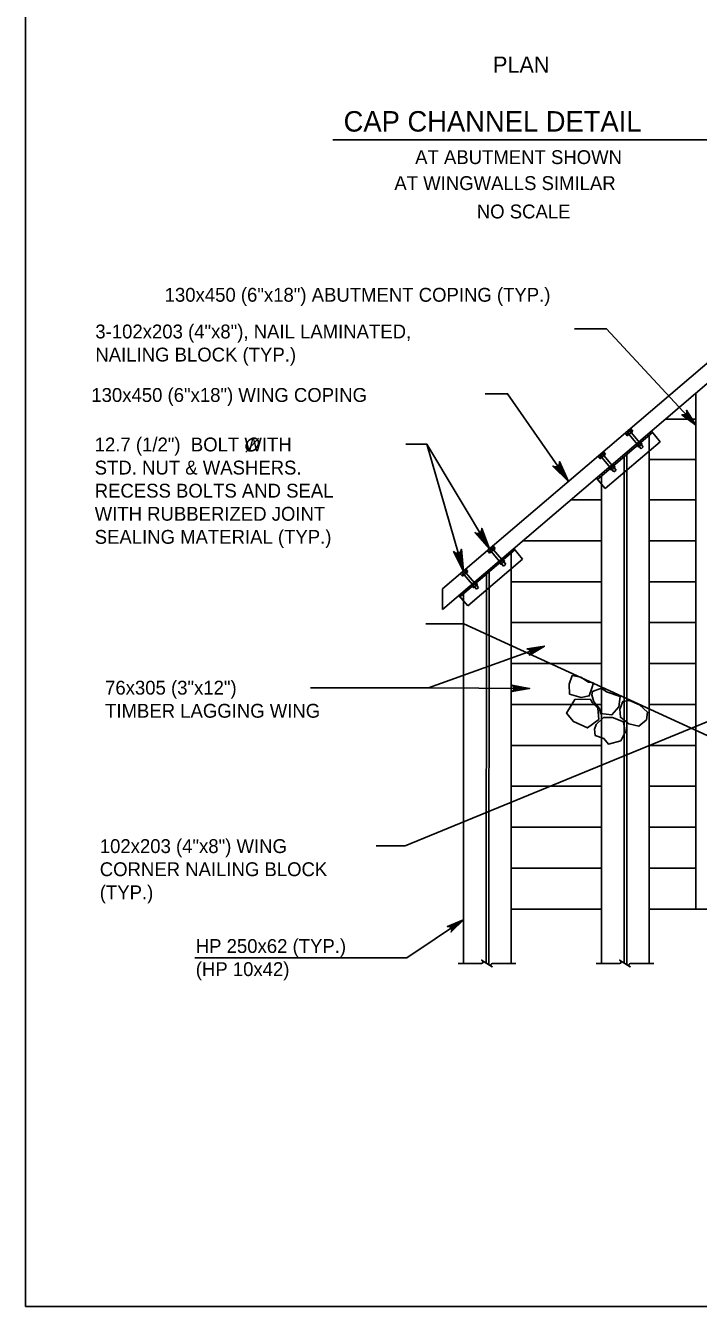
# Model space of a CAD drawing. Extents: x 635440 to 640306, y 296653 to 298484.
# Drawn here: x 639316.5 to 639462.2, y 297262.5 to 297539.6 of the extents above; entities that cross this region are included whole.
import ezdxf

# ---------------------------------------------------------------- set-up
doc = ezdxf.new("R2010")
doc.units = 0
for name, color, linetype in [('2', 7, 'Continuous'), ('3', 7, 'Continuous'), ('4', 7, 'Continuous'), ('5', 7, 'Continuous'), ('8', 7, 'Continuous')]:
    doc.layers.add(name, color=color, linetype=linetype)

# ---------------------------------------------------------------- blocks, each defined once
blk = doc.blocks.new('ROCK')
at = {"layer": '4'}
for points in [[(2.36725, 1.088), (2.2065, 0.82625), (2.378625, 0.506625), (2.66975, 0.3095), (3.128875, 0.403375), (3.48475, 0.6775), (3.4915, 1.123375), (3.25625, 1.36725), (2.783625, 1.308375)], [(1.10175, -0.02725), (1.4015, -0.159125), (1.78825, -0.148875), (1.980875, -0.266), (2.343375, 0.09475), (2.27875, 0.5505), (1.969375, 0.883), (1.4225, 0.553625), (1.152875, 0.479), (1.0105, 0.082)], [(0.74675, 0.359875), (0.882, 0.16), (1.072875, -0.144), (0.892, -0.457375), (0.448125, -0.758625), (0.1, -0.49325), (-0.095, -0.146375), (0.202875, 0.1025), (0.579125, 0.219875)], [(2.231375, -0.71725), (2.2025, -0.266375), (2.45475, 0.037125), (2.9085, 0.28875), (3.2995, 0.047625), (3.46875, -0.344), (3.231625, -0.855), (2.92, -0.860375), (2.5765, -1.054625), (2.340375, -0.904375)], [(1.2085, -0.192875), (0.778375, -0.737625), (1.008375, -1.391375), (1.48725, -1.396875), (2.09825, -1.106625), (2.133375, -0.486375), (1.723125, -0.203375), (1.37425, -0.239875)]]:
    blk.add_lwpolyline(points, close=True, dxfattribs=at)

msp = doc.modelspace()

# ---------------------------------------------------------------- linework, layer by layer
at = {"layer": '2'}
for p, q in [((639316.46, 297262.46), (639316.46, 297826.46)), ((640102.46, 297262.46), (639316.46, 297262.46))]:
    msp.add_line(p, q, dxfattribs=at)
at = {"layer": '3'}
for p, q in [((639467.48, 297469.49), (639406.76, 297417.72)), ((639467.48, 297465.06), (639406.76, 297413.29)), ((639461.64, 297460.08), (639461.64, 297387.12)), ((639455.06, 297454.47), (639461.64, 297454.47)), ((639446.75, 297450.87), (639446.28, 297451.42)), ((639446.92, 297451.02), (639446.72, 297451.26)), ((639446.75, 297451.42), (639447.39, 297451.96)), ((639447.94, 297451.89), (639446.75, 297450.87)), ((639446.92, 297451.43), (639447.12, 297451.19)), ((639449.76, 297448.07), (639447.11, 297451.18)), ((639447.34, 297451.79), (639447.55, 297451.55)), ((639447.94, 297451.89), (639447.47, 297452.43)), ((639447.76, 297451.74), (639447.56, 297451.98)), ((639450.23, 297448.48), (639447.58, 297451.58)), ((639451.98, 297451.84), (639453.89, 297449.58)), ((639442, 297439.45), (639453.89, 297449.58)), ((639448.9, 297448.72), (639449.1, 297448.48)), ((639449.3, 297448.65), (639449.1, 297448.89)), ((639449.26, 297448.49), (639449.9, 297449.03)), ((639449.72, 297449.01), (639449.51, 297449.25)), ((639449.73, 297449.44), (639449.94, 297449.2)), ((639450.23, 297448.48), (639449.76, 297448.07)), ((639440.86, 297445.85), (639440.4, 297446.4)), ((639441.04, 297446), (639440.83, 297446.24)), ((639442.05, 297446.87), (639440.86, 297445.85)), ((639440.87, 297446.4), (639441.5, 297446.94)), ((639441.04, 297446.41), (639441.24, 297446.18)), ((639443.87, 297443.05), (639441.22, 297446.16)), ((639441.46, 297446.77), (639441.66, 297446.53)), ((639442.05, 297446.87), (639441.59, 297447.42)), ((639441.88, 297446.72), (639441.67, 297446.96)), ((639444.34, 297443.45), (639441.69, 297446.56)), ((639451.53, 297447.57), (639451.53, 297391.15)), ((639451.53, 297445.74), (639461.64, 297445.74)), ((639443, 297443.7), (639443.21, 297443.46)), ((639443.41, 297443.63), (639443.2, 297443.87)), ((639443.37, 297443.47), (639444, 297444.01)), ((639443.83, 297443.99), (639443.62, 297444.23)), ((639443.84, 297444.41), (639444.04, 297444.17)), ((639444.34, 297443.45), (639443.87, 297443.05)), ((639440.08, 297441.7), (639442, 297439.44)), ((639441.19, 297440.39), (639441.19, 297395.89)), ((639434.58, 297437.01), (639441.19, 297437.01)), ((639451.53, 297437.01), (639461.64, 297437.01)), ((639418.14, 297426.49), (639416.95, 297425.47)), ((639416.96, 297426.01), (639417.59, 297426.56)), ((639417.55, 297426.39), (639417.75, 297426.15)), ((639418.14, 297426.49), (639417.68, 297427.03)), ((639417.97, 297426.34), (639417.76, 297426.57)), ((639420.44, 297423.07), (639417.78, 297426.18)), ((639422.18, 297426.44), (639424.1, 297424.18)), ((639424.19, 297428.15), (639441.19, 297428.15)), ((639451.53, 297428.15), (639461.64, 297428.15)), ((639412.2, 297414.05), (639424.1, 297424.18)), ((639416.95, 297425.47), (639416.49, 297426.01)), ((639417.13, 297425.62), (639416.93, 297425.86)), ((639417.13, 297426.03), (639417.33, 297425.79)), ((639419.97, 297422.67), (639417.32, 297425.77)), ((639419.5, 297423.25), (639419.3, 297423.49)), ((639419.47, 297423.09), (639420.1, 297423.63)), ((639419.92, 297423.61), (639419.72, 297423.85)), ((639419.94, 297424.04), (639420.14, 297423.79)), ((639411.06, 297420.45), (639410.6, 297421)), ((639411.24, 297420.6), (639411.04, 297420.84)), ((639412.26, 297421.47), (639411.06, 297420.45)), ((639411.07, 297421), (639411.71, 297421.54)), ((639411.24, 297421.01), (639411.44, 297420.77)), ((639414.08, 297417.65), (639411.43, 297420.76)), ((639411.66, 297421.37), (639411.86, 297421.13)), ((639412.26, 297421.47), (639411.79, 297422.01)), ((639412.08, 297421.32), (639411.88, 297421.55)), ((639414.54, 297418.05), (639411.9, 297421.16)), ((639419.1, 297423.32), (639419.3, 297423.08)), ((639420.44, 297423.07), (639419.97, 297422.67)), ((639421.64, 297422.09), (639421.64, 297405.46)), ((639413.21, 297418.29), (639413.41, 297418.05)), ((639413.61, 297418.23), (639413.41, 297418.47)), ((639413.57, 297418.06), (639414.21, 297418.61)), ((639414.03, 297418.59), (639413.83, 297418.82)), ((639414.04, 297419.01), (639414.25, 297418.77)), ((639414.54, 297418.05), (639414.08, 297417.65)), ((639421.64, 297419.29), (639441.19, 297419.29)), ((639451.53, 297419.29), (639461.64, 297419.29)), ((639406.76, 297417.72), (639406.76, 297413.29)), ((639410.29, 297416.3), (639412.2, 297414.04)), ((639411.31, 297415.1), (639411.31, 297409.53)), ((639403.12, 297410.19), (639411.31, 297410.19)), ((639411.31, 297409.6), (639411.31, 297336.68)), ((639411.34, 297410.19), (639474.26, 297381.33)), ((639421.64, 297410.43), (639441.19, 297410.43)), ((639451.53, 297410.43), (639461.64, 297410.43)), ((639421.64, 297405.46), (639421.64, 297336.68)), ((639421.64, 297401.57), (639430.12, 297401.57)), ((639430.12, 297401.57), (639441.19, 297401.57)), ((639451.53, 297401.57), (639461.64, 297401.57)), ((639441.19, 297395.89), (639441.19, 297336.68)), ((639421.64, 297392.72), (639441.19, 297392.72)), ((639451.53, 297392.72), (639461.64, 297392.72)), ((639451.53, 297391.15), (639451.53, 297336.68)), ((639461.64, 297387.12), (639461.64, 297348.42)), ((639421.64, 297383.86), (639441.19, 297383.86)), ((639451.53, 297383.86), (639461.64, 297383.86)), ((639421.64, 297375), (639441.19, 297375)), ((639451.53, 297375), (639461.64, 297375)), ((639421.64, 297366.14), (639441.19, 297366.14)), ((639451.53, 297366.14), (639461.64, 297366.14)), ((639421.64, 297357.28), (639441.19, 297357.28)), ((639451.53, 297357.28), (639461.64, 297357.28)), ((639421.64, 297348.42), (639441.19, 297348.42)), ((639451.53, 297348.42), (639471.2, 297348.42))]:
    msp.add_line(p, q, dxfattribs=at)
for centre, radius, start, end in [((639446.85, 297451.32), 0.139, 57.9534, 203.0498), ((639447.35, 297451.35), 0.438, 91.5516, 169.4516), ((639447.49, 297451.84), 0.153, 132.3287, 199.2147), ((639447.49, 297451.84), 0.153, 61.7885, 132.3287), ((639449.17, 297448.6), 0.139, 238.0219, 23.1183), ((639449.29, 297449.09), 0.438, 271.6201, 349.5201), ((639449.79, 297449.15), 0.153, 241.8571, 308.7431), ((639449.79, 297449.15), 0.153, 308.7431, 19.2832), ((639440.96, 297446.3), 0.139, 57.8329, 202.9293), ((639441.47, 297446.34), 0.438, 91.4311, 169.3311), ((639441.6, 297446.82), 0.153, 132.2081, 199.0941), ((639441.6, 297446.82), 0.153, 61.668, 132.2081), ((639443.28, 297443.58), 0.139, 237.9014, 22.9978), ((639443.4, 297444.07), 0.438, 271.4996, 349.3996), ((639443.9, 297444.12), 0.153, 241.7366, 308.6225), ((639443.9, 297444.12), 0.153, 308.6225, 19.1627), ((639417.56, 297425.95), 0.438, 91.5516, 169.4516), ((639417.69, 297426.44), 0.153, 132.3287, 199.2147), ((639417.69, 297426.44), 0.153, 61.7885, 132.3287), ((639417.05, 297425.91), 0.139, 57.9534, 203.0498), ((639419.49, 297423.69), 0.438, 271.6201, 349.5201), ((639420, 297423.74), 0.153, 241.8571, 308.7431), ((639420, 297423.74), 0.153, 308.7431, 19.2832), ((639411.17, 297420.9), 0.139, 57.8329, 202.9293), ((639411.67, 297420.93), 0.438, 91.4311, 169.3311), ((639411.8, 297421.42), 0.153, 132.2081, 199.0941), ((639411.8, 297421.42), 0.153, 61.668, 132.2081), ((639419.38, 297423.19), 0.139, 238.0219, 23.1183), ((639413.48, 297418.17), 0.139, 237.9014, 22.9978), ((639413.6, 297418.66), 0.438, 271.4996, 349.3996), ((639414.11, 297418.72), 0.153, 241.7366, 308.6225), ((639414.11, 297418.72), 0.153, 308.6225, 19.1627)]:
    msp.add_arc(centre, radius, start, end, dxfattribs=at)
at = {"layer": '4'}
for p, q in [((639382.96, 297514.93), (639465.86, 297514.93)), ((639428.82, 297405.33), (639403.71, 297396.29)), ((639425.5, 297396.19), (639403.71, 297396.29)), ((639411.31, 297346.14), (639399.01, 297337.87)), ((639399.01, 297337.87), (639353.12, 297337.87))]:
    msp.add_line(p, q, dxfattribs=at)
for points in [[(639461.64, 297453.18), (639442.26, 297473.97)], [(639461.64, 297453.18), (639458.59, 297455.43), (639458.93, 297455.36), (639459.21, 297455.42), (639459.43, 297455.56), (639459.58, 297455.76), (639459.66, 297456.04), (639459.61, 297456.38), (639461.64, 297453.18), (639459.66, 297456.04), (639459.58, 297455.76), (639461.64, 297453.18), (639459.43, 297455.56), (639459.21, 297455.42), (639461.64, 297453.18), (639458.93, 297455.36)], [(639428.82, 297405.33), (639425.55, 297403.41), (639425.75, 297403.69), (639425.8, 297403.98), (639425.76, 297404.23), (639425.63, 297404.45), (639425.41, 297404.63), (639425.07, 297404.72), (639428.82, 297405.33), (639425.41, 297404.63), (639425.63, 297404.45), (639428.82, 297405.33), (639425.76, 297404.23), (639425.8, 297403.98), (639428.82, 297405.33), (639425.75, 297403.69)], [(639425.5, 297396.19), (639421.77, 297395.51), (639422.06, 297395.71), (639422.21, 297395.95), (639422.25, 297396.2), (639422.21, 297396.45), (639422.06, 297396.71), (639421.78, 297396.91), (639425.5, 297396.19), (639422.06, 297396.71), (639422.21, 297396.45), (639425.5, 297396.19), (639422.25, 297396.2), (639422.21, 297395.95), (639425.5, 297396.19), (639422.06, 297395.71)], [(639468.25, 297390.71), (639398.69, 297362.15)], [(639411.31, 297346.14), (639408.6, 297343.48), (639408.73, 297343.81), (639408.71, 297344.1), (639408.61, 297344.33), (639408.44, 297344.51), (639408.17, 297344.64), (639407.82, 297344.64), (639411.31, 297346.14), (639408.17, 297344.64), (639408.44, 297344.51), (639411.31, 297346.14), (639408.61, 297344.33), (639408.71, 297344.1), (639411.31, 297346.14), (639408.73, 297343.81)]]:
    msp.add_lwpolyline(points, dxfattribs=at)
for points in [[(639461.64, 297453.18), (639459.81, 297455.51), (639459.45, 297455.17)], [(639425.87, 297404.79), (639426.21, 297403.86), (639428.82, 297405.33)], [(639422.65, 297396.69), (639422.65, 297395.71), (639425.6, 297396.19)], [(639408.69, 297344.95), (639409.22, 297344.17), (639411.31, 297346.14)]]:
    msp.add_lwpolyline(points, close=True, dxfattribs=at)
at = {"layer": '5'}
for p, q in [((639442.26, 297473.97), (639435.32, 297473.97)), ((639364.13, 297447.31), (639366.93, 297450.38)), ((639403.71, 297396.29), (639378.16, 297396.29)), ((639398.69, 297362.15), (639392.37, 297362.15))]:
    msp.add_line(p, q, dxfattribs=at)
for points in [[(639434.02, 297440.96), (639420.85, 297459.96), (639415.99, 297459.96)], [(639416.89, 297426.36), (639403.38, 297449.03), (639398.77, 297449.03)], [(639411.28, 297421.57), (639403.38, 297449.03)], [(639434.02, 297440.96), (639430.64, 297444.29), (639430.85, 297444.21), (639431.05, 297444.14), (639431.23, 297444.15), (639431.41, 297444.16), (639431.56, 297444.23), (639431.7, 297444.3), (639431.81, 297444.41), (639431.93, 297444.52), (639432, 297444.68), (639432.08, 297444.85), (639432.08, 297445.07), (639432.08, 297445.28), (639434.02, 297440.96), (639432.08, 297445.07), (639432.08, 297444.85), (639434.02, 297440.96), (639432, 297444.68), (639431.93, 297444.52), (639434.02, 297440.96), (639431.81, 297444.41), (639431.7, 297444.3), (639434.02, 297440.96), (639431.56, 297444.23), (639431.41, 297444.16), (639434.02, 297440.96), (639431.23, 297444.15), (639431.05, 297444.14), (639434.02, 297440.96), (639430.85, 297444.21)], [(639416.89, 297426.36), (639413.75, 297429.91), (639413.95, 297429.82), (639414.15, 297429.73), (639414.33, 297429.73), (639414.51, 297429.73), (639414.66, 297429.79), (639414.81, 297429.85), (639414.93, 297429.95), (639415.05, 297430.05), (639415.14, 297430.21), (639415.22, 297430.37), (639415.24, 297430.59), (639415.25, 297430.81), (639416.89, 297426.36), (639415.24, 297430.59), (639415.22, 297430.37), (639416.89, 297426.36), (639415.14, 297430.21), (639415.05, 297430.05), (639416.89, 297426.36), (639414.93, 297429.95), (639414.81, 297429.85), (639416.89, 297426.36), (639414.66, 297429.79), (639414.51, 297429.73), (639416.89, 297426.36), (639414.33, 297429.73), (639414.15, 297429.73), (639416.89, 297426.36), (639413.95, 297429.82)], [(639411.28, 297421.57), (639409.15, 297425.81), (639409.32, 297425.67), (639409.49, 297425.54), (639409.67, 297425.49), (639409.84, 297425.44), (639410, 297425.46), (639410.16, 297425.48), (639410.3, 297425.55), (639410.44, 297425.62), (639410.57, 297425.75), (639410.69, 297425.88), (639410.76, 297426.09), (639410.83, 297426.29), (639411.28, 297421.57), (639410.76, 297426.09), (639410.69, 297425.88), (639411.28, 297421.57), (639410.57, 297425.75), (639410.44, 297425.62), (639411.28, 297421.57), (639410.3, 297425.55), (639410.16, 297425.48), (639411.28, 297421.57), (639410, 297425.46), (639409.84, 297425.44), (639411.28, 297421.57), (639409.67, 297425.49), (639409.49, 297425.54), (639411.28, 297421.57), (639409.32, 297425.67)]]:
    msp.add_lwpolyline(points, dxfattribs=at)
msp.add_spline([(639366.64, 297450.07), (639366.42, 297450.24), (639366.2, 297450.31), (639365.93, 297450.33), (639365.77, 297450.33), (639365.5, 297450.27), (639365.25, 297450.16), (639365.08, 297450.06), (639364.75, 297449.79), (639364.49, 297449.46), (639364.34, 297449.14), (639364.24, 297448.85), (639364.22, 297448.58), (639364.24, 297448.35), (639364.36, 297448.02), (639364.48, 297447.85), (639364.72, 297447.67), (639365.08, 297447.58), (639365.49, 297447.59), (639366.01, 297447.83), (639366.39, 297448.16), (639366.68, 297448.56), (639366.87, 297448.97), (639366.93, 297449.43), (639366.85, 297449.73), (639366.65, 297450.07)], degree=3, dxfattribs=at)
at = {"layer": '8'}
for p, q in [((639440.32, 297441.41), (639452.22, 297451.55)), ((639451.53, 297450.96), (639451.53, 297447.57)), ((639446.06, 297446.31), (639446.06, 297336.79)), ((639446.65, 297446.81), (639446.65, 297336.42)), ((639441.19, 297441.97), (639441.19, 297440.39)), ((639410.53, 297416.01), (639422.42, 297426.15)), ((639421.64, 297425.48), (639421.64, 297422.09)), ((639416.27, 297420.91), (639416.18, 297336.79)), ((639416.86, 297421.41), (639416.77, 297336.42)), ((639411.31, 297416.67), (639411.31, 297415.1)), ((639415.21, 297336.68), (639410.11, 297336.68)), ((639422.64, 297336.68), (639417.54, 297336.68)), ((639445.1, 297336.68), (639440, 297336.68)), ((639452.53, 297336.68), (639447.43, 297336.68))]:
    msp.add_line(p, q, dxfattribs=at)
for points in [[(639417.37, 297336.04), (639417.52, 297335.95), (639415.21, 297337.4), (639415.36, 297337.3)], [(639447.26, 297336.04), (639447.4, 297335.95), (639445.09, 297337.4), (639445.25, 297337.3)]]:
    msp.add_lwpolyline(points, dxfattribs=at)
for centre, start, end in [((639415.18, 297337.02), 275.3286, 57.8672), ((639417.54, 297336.34), 90, 240), ((639445.07, 297337.02), 275.3286, 57.8672), ((639447.43, 297336.34), 90, 240)]:
    msp.add_arc(centre, 0.341, start, end, dxfattribs=at)

# ---------------------------------------------------------------- block references
at = {"layer": '4', "xscale": 4.921475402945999, "yscale": 4.921475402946, "rotation": -50.14527635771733}
msp.add_blockref('ROCK', (639435.7, 297399.06), dxfattribs=at)

# ---------------------------------------------------------------- texts
at = {"layer": '4'}
for s, height, p in [('PLAN', 3.5, (639417.68, 297529.44)), ('CAP CHANNEL DETAIL', 4.4294, (639385.33, 297516.69)), ('AT ABUTMENT SHOWN', 3.0001, (639400.82, 297509.66)), ('AT WINGWALLS SIMILAR', 3.0001, (639396.32, 297504.04)), ('NO SCALE', 3, (639414.17, 297497.9)), ('HP 250x62 (TYP.)', 3.0001, (639353.31, 297338.94)), ('(HP 10x42)', 3, (639353.31, 297333.94))]:
    msp.add_text(s, height=height, dxfattribs=at).set_placement(p)
at = {"layer": '5'}
for s, height, p in [('130x450 (6"x18") ABUTMENT COPING (TYP.)', 3.0001, (639346.57, 297479.87)), ('3-102x203 (4"x8"), NAIL LAMINATED,', 3.0001, (639331.56, 297471.93)), ('NAILING BLOCK (TYP.)', 3.0001, (639331.56, 297466.93)), ('130x450 (6"x18") WING COPING', 3.0001, (639330.69, 297458.19)), ('12.7 (1/2")  BOLT WITH', 3.0001, (639331.42, 297447.48)), ('STD. NUT & WASHERS.', 3.0001, (639331.42, 297442.48)), ('RECESS BOLTS AND SEAL', 3.0001, (639331.42, 297437.48)), ('WITH RUBBERIZED JOINT', 3.0001, (639331.42, 297432.48)), ('SEALING MATERIAL (TYP.)', 3.0001, (639331.42, 297427.48)), ('76x305 (3"x12")', 3.0001, (639333.67, 297394.85)), ('TIMBER LAGGING WING', 3.0001, (639333.67, 297389.85)), ('102x203 (4"x8") WING', 3.0001, (639332.52, 297360.56)), ('CORNER NAILING BLOCK', 3.0001, (639332.52, 297355.56)), ('(TYP.)', 3, (639332.52, 297350.55))]:
    msp.add_text(s, height=height, dxfattribs=at).set_placement(p)

doc.saveas('drawing.dxf')
